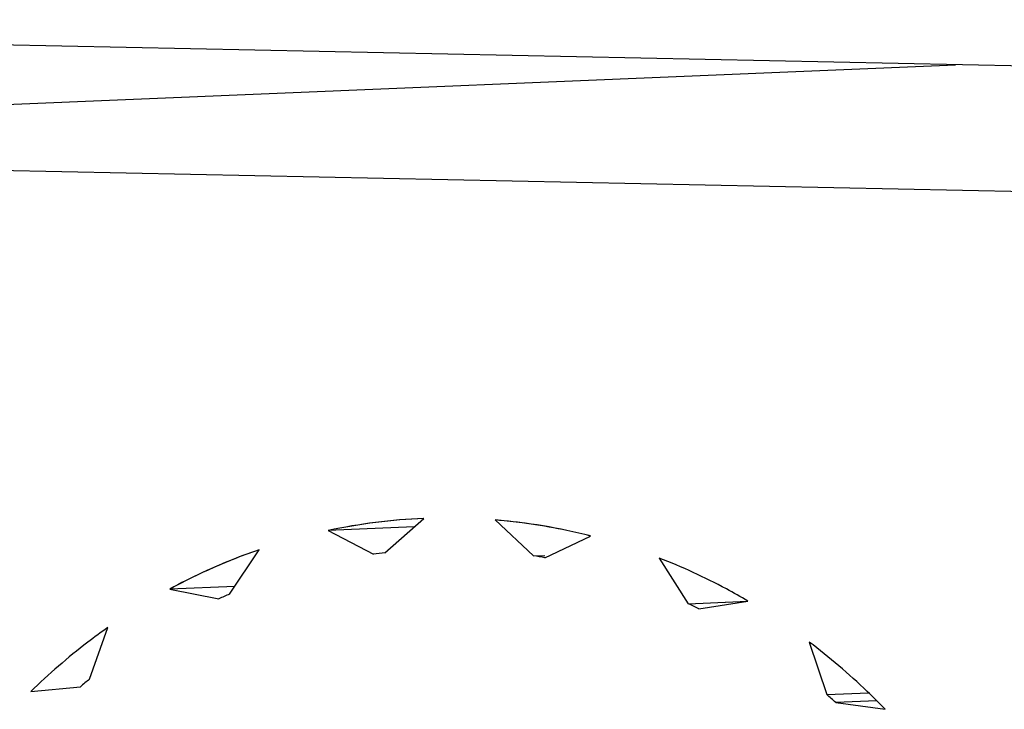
# Model space of a CAD drawing. Header units: millimetres. Extents: x 0 to 1750, y -1720 to 477.
# Tile 263 of 317: x 939.99 to 942.36, y -811.13 to -809.47. Entities that reach past the tile are written whole.
import ezdxf

# ---------------------------------------------------------------- set-up
doc = ezdxf.new("R2010")
doc.units = ezdxf.units.MM
doc.header["$LTSCALE"] = 92.51
for name, color, linetype in [('101300786_14DXF_CONTINUOUS_LINE', 7, 'CONTINUOUS'), ('101300786_DXF_CONTINUOUS_LINE', 7, 'CONTINUOUS'), ('DE-11-072043DXF_CONTINUOUS_LINE', 7, 'CONTINUOUS')]:
    doc.layers.add(name, color=color, linetype=linetype)

msp = doc.modelspace()

# ---------------------------------------------------------------- linework, layer by layer
at = {"layer": '101300786_14DXF_CONTINUOUS_LINE'}
for p, q in [((938.8235, -809.7182), (942.2466, -809.5744)), ((937.2581, -809.7727), (944.4129, -809.9215)), ((940.8728, -810.7499), (940.9667, -810.6673)), ((940.9667, -810.6673), (940.9658, -810.6674)), ((941.138, -810.6709), (941.2305, -810.7573)), ((940.9435, -810.6877), (940.7361, -810.6964)), ((940.7361, -810.6964), (940.8453, -810.7533)), ((941.258, -810.7619), (941.368, -810.7096)), ((940.4989, -810.8496), (940.5702, -810.7426)), ((941.5331, -810.7626), (941.6026, -810.8726)), ((940.5114, -810.8309), (940.3548, -810.8374)), ((940.3548, -810.8374), (940.4732, -810.861)), ((941.6026, -810.8726), (941.7454, -810.8666)), ((941.6282, -810.885), (941.7468, -810.8664)), ((940.1617, -811.0545), (940.2057, -810.9301)), ((941.8944, -810.9652), (941.9363, -811.0914)), ((940.0201, -811.0843), (940.1396, -811.0728)), ((941.9363, -811.0914), (942.0372, -811.0871)), ((942.057, -811.1065), (941.9581, -811.1107)), ((941.9581, -811.1107), (942.0774, -811.1271))]:
    msp.add_line(p, q, dxfattribs=at)
for centre, radius, start, end in [((941.024, -812.0499), 1.3838, 92.4135, 102.0089), ((941.0245, -812.0633), 1.3221, 96.5916, 97.793), ((941.0226, -812.0776), 1.3366, 79.8579, 81.0507), ((941.0398, -812.1125), 1.3738, 113.1875, 114.3586), ((940.9978, -812.1506), 1.4139, 63.5224, 64.6714), ((941.0964, -812.2017), 1.4798, 129.1687, 130.2832), ((940.9295, -812.2513), 1.536, 47.9562, 49.0434)]:
    msp.add_arc(centre, radius, start, end, dxfattribs=at)
for points, knots in [([(941.368, -810.7096), (941.3491, -810.7048), (941.2733, -810.6871), (941.1961, -810.6757), (941.138, -810.6709)], [0, 0, 0, 0, 0.250787, 1, 1, 1, 1]), ([(940.5702, -810.7426), (940.5517, -810.7489), (940.4781, -810.7761), (940.4067, -810.8094), (940.3548, -810.8374)], [0, 0, 0, 0, 0.249063, 1, 1, 1, 1]), ([(941.7468, -810.8664), (941.7297, -810.8563), (941.6606, -810.8174), (941.5884, -810.7841), (941.5331, -810.7626)], [0, 0, 0, 0, 0.251443, 1, 1, 1, 1]), ([(940.2057, -810.9301), (940.1893, -810.9416), (940.1245, -810.9893), (940.0635, -811.0422), (940.0201, -811.0843)], [0, 0, 0, 0, 0.248581, 1, 1, 1, 1]), ([(942.0774, -811.1271), (942.0631, -811.1124), (942.0052, -811.055), (941.943, -811.002), (941.8944, -810.9652)], [0, 0, 0, 0, 0.251671, 1, 1, 1, 1])]:
    msp.add_open_spline(points, degree=3, knots=knots, dxfattribs=at)
at = {"layer": '101300786_DXF_CONTINUOUS_LINE'}
for p, q in [((938.8235, -809.7182), (942.2466, -809.5744)), ((937.2581, -809.7727), (944.4129, -809.9215)), ((940.8728, -810.7499), (940.9667, -810.6673)), ((941.138, -810.6709), (941.2305, -810.7573)), ((940.9435, -810.6877), (940.7361, -810.6964)), ((940.7361, -810.6964), (940.8453, -810.7533)), ((941.258, -810.7619), (941.368, -810.7096)), ((940.4989, -810.8496), (940.5702, -810.7426)), ((941.2305, -810.7573), (941.2577, -810.7562)), ((941.5331, -810.7626), (941.6026, -810.8726)), ((940.5114, -810.8309), (940.3548, -810.8374)), ((940.3548, -810.8374), (940.4732, -810.861)), ((941.6026, -810.8726), (941.7468, -810.8666)), ((941.6282, -810.885), (941.7468, -810.8664)), ((940.1617, -811.0545), (940.2057, -810.9301)), ((941.8944, -810.9652), (941.9363, -811.0914)), ((940.0201, -811.0843), (940.1396, -811.0728)), ((941.9363, -811.0914), (942.0372, -811.0871)), ((942.057, -811.1065), (941.9581, -811.1107)), ((941.9581, -811.1107), (942.0774, -811.1271))]:
    msp.add_line(p, q, dxfattribs=at)
for centre, radius, start, end in [((941.0243, -812.0517), 1.3856, 92.3819, 102.0026), ((941.0215, -812.0666), 1.4006, 75.6783, 85.2303), ((941.0408, -812.1028), 1.4393, 109.0831, 118.4631), ((941.0245, -812.0633), 1.3221, 96.5916, 97.793), ((941.0226, -812.0776), 1.3366, 79.8579, 81.0507), ((941.0398, -812.1125), 1.3738, 113.1875, 114.3586), ((940.9978, -812.1506), 1.4139, 63.5224, 64.6714), ((941.0964, -812.2017), 1.4798, 129.1687, 130.2832), ((940.9295, -812.2513), 1.536, 47.9562, 49.0434)]:
    msp.add_arc(centre, radius, start, end, dxfattribs=at)
for points, knots in [([(941.7468, -810.8664), (941.7297, -810.8563), (941.6606, -810.8174), (941.5884, -810.7841), (941.5331, -810.7626)], [0, 0, 0, 0, 0.251443, 1, 1, 1, 1]), ([(940.2057, -810.9301), (940.1893, -810.9416), (940.1245, -810.9893), (940.0635, -811.0422), (940.0201, -811.0843)], [0, 0, 0, 0, 0.248581, 1, 1, 1, 1]), ([(942.0774, -811.1271), (942.0631, -811.1124), (942.0052, -811.055), (941.943, -811.002), (941.8944, -810.9652)], [0, 0, 0, 0, 0.251671, 1, 1, 1, 1])]:
    msp.add_open_spline(points, degree=3, knots=knots, dxfattribs=at)
at = {"layer": 'DE-11-072043DXF_CONTINUOUS_LINE'}
msp.add_line((944.717, -809.6258), (937.0256, -809.4658), dxfattribs=at)

doc.saveas('drawing.dxf')
